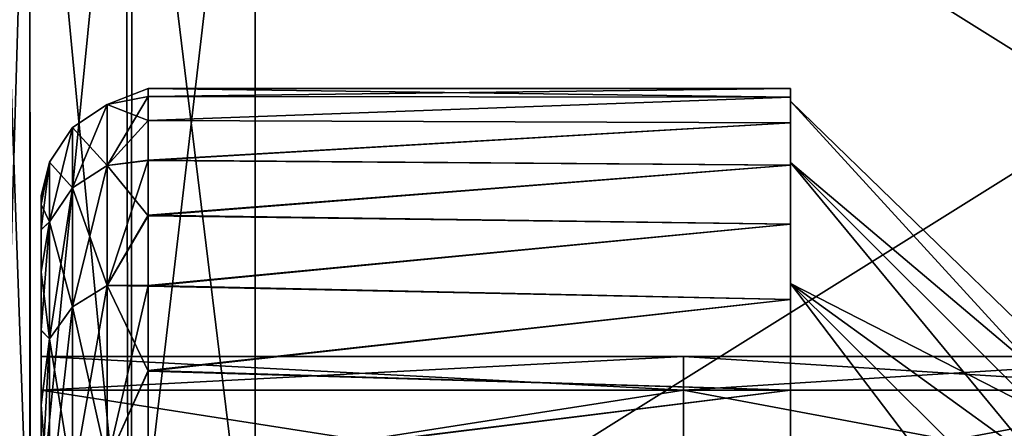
# Model space of a CAD drawing. Header units: metres. Extents: x -62 to 150, y -92 to 92.
# Tile 455 of 656: x -38.34 to -33.74, y 68.92 to 70.82. Entities that reach past the tile are written whole.
import ezdxf

# ---------------------------------------------------------------- set-up
doc = ezdxf.new("R2010")
doc.units = ezdxf.units.M
doc.layers.add('solid_500615', color=7, linetype='CONTINUOUS')

msp = doc.modelspace()

# ---------------------------------------------------------------- linework, layer by layer
at = {"layer": 'solid_500615'}
for points in [[(-37.814518, 72.848625, -8.91517), (-38.29158, 68.041939, -17.240604), (-38.292648, 72.742599, -9.098821)], [(-37.814518, 72.848625, -8.91517), (-37.818573, 67.93679, -17.42272), (-38.29158, 68.041939, -17.240604)], [(-37.239399, 67.892303, 3.160481), (-37.239399, 72.892303, -5.499773), (-37.844406, 72.843948, -5.41602)], [(-37.239399, 72.892303, -8.839519), (-37.239399, 67.892303, -17.499773), (-37.818573, 67.93679, -17.42272)], [(-37.814518, 72.848625, -8.91517), (-37.239399, 72.892303, -8.839519), (-37.818573, 67.93679, -17.42272)], [(-29.239401, 72.892303, -8.839519), (-37.239399, 67.892303, -17.499773), (-37.239399, 72.892303, -8.839519)], [(-29.239401, 72.892303, -8.839519), (-29.239401, 67.892303, -17.499773), (-37.239399, 67.892303, -17.499773)], [(-29.239401, 67.892303, 3.160481), (-37.239399, 72.892303, -5.499773), (-37.239399, 67.892303, 3.160481)], [(-29.239401, 67.892303, 3.160481), (-29.239401, 72.892303, -5.499773), (-37.239399, 72.892303, -5.499773)], [(-37.832546, 67.938667, 3.080184), (-37.844406, 72.843948, -5.41602), (-38.292225, 72.742577, -5.24044)], [(-37.832546, 67.938667, 3.080184), (-37.239399, 67.892303, 3.160481), (-37.844406, 72.843948, -5.41602)], [(-38.293022, 68.042015, 2.901177), (-38.292225, 72.742577, -5.24044), (-38.457378, 72.689407, -5.148342)], [(-38.292648, 72.742599, -9.098821), (-38.29158, 68.041939, -17.240604), (-38.428371, 68.08535, -17.165415)], [(-38.393566, 72.711212, -9.153175), (-38.292648, 72.742599, -9.098821), (-38.428371, 68.08535, -17.165415)], [(-37.832546, 67.938667, 3.080184), (-38.292225, 72.742577, -5.24044), (-38.293022, 68.042015, 2.901177)], [(-38.41515, 68.080482, 2.834547), (-38.293022, 68.042015, 2.901177), (-38.457378, 72.689407, -5.148342)], [(-37.930744, 70.426208, -8.033587), (-37.739399, 70.462929, -8.051224), (-37.739399, 70.5, -7.16658)], [(-37.930744, 70.426208, -6.305706), (-37.739399, 70.5, -7.16658), (-37.739399, 70.46241, -6.281959)], [(-37.930744, 70.426208, -8.033587), (-37.739399, 70.5, -7.16658), (-37.930744, 70.426208, -6.305706)], [(-37.930744, 70.141808, -9.7379), (-37.739399, 70.351463, -8.92954), (-37.739399, 70.462929, -8.051224)], [(-37.930744, 70.141808, -9.7379), (-37.739399, 70.462929, -8.051224), (-37.930744, 70.426208, -8.033587)], [(-37.930744, 70.426208, -6.305706), (-37.739399, 70.46241, -6.281959), (-37.739399, 70.350433, -5.403708)], [(-37.739399, 70.5, -7.16658), (-34.739399, 70.499939, -7.169646), (-34.739399, 70.460052, -6.254844)], [(-37.739399, 70.5, -7.16658), (-37.739399, 70.462929, -8.051224), (-34.739399, 70.499939, -7.169646)], [(-37.739399, 70.46241, -6.281959), (-37.739399, 70.5, -7.16658), (-34.739399, 70.460052, -6.254844)], [(-37.739399, 70.462929, -8.051224), (-34.739399, 70.460052, -8.084448), (-34.739399, 70.499939, -7.169646)], [(-37.739399, 70.462929, -8.051224), (-37.739399, 70.351463, -8.92954), (-34.739399, 70.460052, -8.084448)], [(-37.739399, 70.350433, -5.403708), (-37.739399, 70.46241, -6.281959), (-34.739399, 70.460052, -6.254844)], [(-37.739399, 70.351463, -8.92954), (-34.739399, 70.340424, -8.993213), (-34.739399, 70.460052, -8.084448)], [(-37.739399, 70.350433, -5.403708), (-34.739399, 70.460052, -6.254844), (-34.739399, 70.340424, -5.346079)], [(-34.739399, 70.460052, -6.254844), (-34.739399, 70.499939, -7.169646), (-34.739399, 70.460052, -8.084448)], [(-34.739399, 70.441521, -8.036138), (-34.739399, 70.460052, -8.084448), (-34.739399, 70.340424, -8.993213)], [(-34.739399, 70.441521, -8.036138), (-34.739399, 70.460052, -6.254844), (-34.739399, 70.460052, -8.084448)], [(-34.739399, 70.441452, -6.302281), (-34.739399, 70.340424, -5.346079), (-34.739399, 70.460052, -6.254844)], [(-34.739399, 70.441521, -8.036138), (-34.739399, 70.441452, -6.302281), (-34.739399, 70.460052, -6.254844)], [(-37.930744, 70.426208, -6.305706), (-38.093094, 70.318054, -6.314668), (-38.093094, 70.318054, -8.024624)], [(-37.930744, 70.426208, -6.305706), (-37.930744, 70.141808, -4.601392), (-38.093094, 70.318054, -6.314668)], [(-37.930744, 70.426208, -8.033587), (-38.093094, 70.318054, -8.024624), (-38.093094, 70.036606, -9.711259)], [(-37.930744, 70.426208, -8.033587), (-37.930744, 70.426208, -6.305706), (-38.093094, 70.318054, -8.024624)], [(-37.930744, 70.141808, -9.7379), (-37.930744, 70.426208, -8.033587), (-38.093094, 70.036606, -9.711259)], [(-37.930744, 70.426208, -6.305706), (-37.739399, 70.350433, -5.403708), (-37.930744, 70.141808, -4.601392)], [(-34.739399, 70.441521, -8.036138), (-33.5774, 69.173531, -8.789777), (-33.5774, 69.315498, -7.169213)], [(-34.739399, 70.155579, -9.746681), (-33.5774, 69.173531, -8.789777), (-34.739399, 70.441521, -8.036138)], [(-34.739399, 70.441521, -8.036138), (-33.5774, 69.315498, -7.169213), (-34.739399, 70.441452, -6.302281)], [(-34.739399, 70.155579, -9.746681), (-34.739399, 70.441521, -8.036138), (-34.739399, 70.340424, -8.993213)], [(-34.739399, 70.441452, -6.302281), (-33.5774, 69.315498, -7.169213), (-33.5774, 69.173378, -5.548654)], [(-34.739399, 70.441452, -6.302281), (-33.5774, 69.173378, -5.548654), (-34.739399, 70.155357, -4.591743)], [(-34.739399, 70.441452, -6.302281), (-34.739399, 70.155357, -4.591743), (-34.739399, 70.340424, -5.346079)], [(-37.930744, 70.141808, -9.7379), (-37.739399, 70.166435, -9.795223), (-37.739399, 70.351463, -8.92954)], [(-37.930744, 70.141808, -4.601392), (-37.739399, 70.350433, -5.403708), (-37.739399, 70.164894, -4.538132)], [(-37.739399, 70.351463, -8.92954), (-37.739399, 70.166435, -9.795223), (-34.739399, 70.340424, -8.993213)], [(-37.739399, 70.164894, -4.538132), (-37.739399, 70.350433, -5.403708), (-34.739399, 70.340424, -5.346079)], [(-37.739399, 70.166435, -9.795223), (-34.739399, 70.142128, -9.887367), (-34.739399, 70.340424, -8.993213)], [(-37.739399, 70.164894, -4.538132), (-34.739399, 70.340424, -5.346079), (-34.739399, 70.142128, -4.451925)], [(-34.739399, 70.155579, -9.746681), (-34.739399, 70.340424, -8.993213), (-34.739399, 70.142128, -9.887367)], [(-34.739399, 70.155357, -4.591743), (-34.739399, 70.142128, -4.451925), (-34.739399, 70.340424, -5.346079)], [(-38.093094, 70.318054, -6.314668), (-38.201492, 70.156174, -6.328082), (-38.201492, 70.156174, -8.01121)], [(-38.093094, 70.318054, -6.314668), (-38.093094, 70.036606, -4.628033), (-38.201492, 70.156174, -6.328082)], [(-38.093094, 70.318054, -8.024624), (-38.201492, 70.156174, -8.01121), (-38.201492, 69.879135, -9.671383)], [(-38.093094, 70.318054, -8.024624), (-38.093094, 70.318054, -6.314668), (-38.201492, 70.156174, -8.01121)], [(-38.093094, 70.036606, -9.711259), (-38.093094, 70.318054, -8.024624), (-38.201492, 69.879135, -9.671383)], [(-37.930744, 70.141808, -4.601392), (-38.093094, 70.036606, -4.628033), (-38.093094, 70.318054, -6.314668)], [(-38.201492, 70.156174, -6.328082), (-38.239399, 69.960007, -6.277319), (-38.239399, 70, -7.166779)], [(-38.201492, 70.156174, -6.328082), (-38.201492, 69.879135, -4.667909), (-38.239399, 69.960007, -6.277319)], [(-38.201492, 70.156174, -8.01121), (-38.239399, 70, -7.166779), (-38.239399, 69.960518, -8.056262)], [(-38.201492, 70.156174, -8.01121), (-38.201492, 70.156174, -6.328082), (-38.239399, 70, -7.166779)], [(-38.201492, 70.156174, -8.01121), (-38.239399, 69.960518, -8.056262), (-38.239399, 69.842422, -8.937629)], [(-38.201492, 69.879135, -9.671383), (-38.201492, 70.156174, -8.01121), (-38.239399, 69.842422, -8.937629)], [(-38.093094, 70.036606, -4.628033), (-38.201492, 69.879135, -4.667909), (-38.201492, 70.156174, -6.328082)], [(-37.930744, 70.141808, -4.601392), (-37.930744, 69.580765, -2.967133), (-38.093094, 70.036606, -4.628033)], [(-37.930744, 70.141808, -9.7379), (-38.093094, 70.036606, -9.711259), (-38.093094, 69.481377, -11.328565)], [(-37.930744, 69.580765, -11.372159), (-37.930744, 70.141808, -9.7379), (-38.093094, 69.481377, -11.328565)], [(-37.930744, 69.580765, -11.372159), (-37.739399, 69.909088, -10.642399), (-37.739399, 70.166435, -9.795223)], [(-37.930744, 69.580765, -11.372159), (-37.739399, 70.166435, -9.795223), (-37.930744, 70.141808, -9.7379)], [(-37.930744, 70.141808, -4.601392), (-37.739399, 70.164894, -4.538132), (-37.739399, 69.907051, -3.691102)], [(-37.930744, 70.141808, -4.601392), (-37.739399, 69.907051, -3.691102), (-37.930744, 69.580765, -2.967133)], [(-37.739399, 70.166435, -9.795223), (-37.739399, 69.909088, -10.642399), (-34.739399, 70.142128, -9.887367)], [(-37.739399, 69.907051, -3.691102), (-37.739399, 70.164894, -4.538132), (-34.739399, 70.142128, -4.451925)], [(-37.739399, 69.909088, -10.642399), (-34.739399, 69.866844, -10.760552), (-34.739399, 70.142128, -9.887367)], [(-37.739399, 69.907051, -3.691102), (-34.739399, 70.142128, -4.451925), (-34.739399, 69.866844, -3.578739)], [(-34.739399, 70.155579, -9.746681), (-33.5774, 68.996948, -9.584892), (-33.5774, 69.173531, -8.789777)], [(-34.739399, 69.590988, -11.387531), (-33.5774, 68.996948, -9.584892), (-34.739399, 70.155579, -9.746681)], [(-34.739399, 70.155579, -9.746681), (-34.739399, 70.142128, -9.887367), (-34.739399, 69.866844, -10.760552)], [(-34.739399, 69.590988, -11.387531), (-34.739399, 70.155579, -9.746681), (-34.739399, 69.866844, -10.760552)], [(-34.739399, 70.155357, -4.591743), (-33.5774, 69.173378, -5.548654), (-33.5774, 68.996719, -4.753545)], [(-34.739399, 70.155357, -4.591743), (-33.5774, 68.996719, -4.753545), (-33.5774, 68.751137, -3.976503)], [(-34.739399, 70.155357, -4.591743), (-33.5774, 68.751137, -3.976503), (-34.739399, 69.590622, -2.950929)], [(-34.739399, 70.155357, -4.591743), (-34.739399, 69.590622, -2.950929), (-34.739399, 70.142128, -4.451925)], [(-34.739399, 69.590622, -2.950929), (-34.739399, 69.866844, -3.578739), (-34.739399, 70.142128, -4.451925)], [(-38.239399, 69.960518, -8.056262), (-38.239399, 70, -7.166779), (-38.239399, 69.960007, -6.277319)], [(-38.093094, 70.036606, -4.628033), (-38.093094, 69.481377, -3.010727), (-38.201492, 69.879135, -4.667909)], [(-38.093094, 70.036606, -9.711259), (-38.201492, 69.879135, -9.671383), (-38.201492, 69.332626, -11.263315)], [(-38.093094, 69.481377, -11.328565), (-38.093094, 70.036606, -9.711259), (-38.201492, 69.332626, -11.263315)], [(-37.930744, 69.580765, -2.967133), (-38.093094, 69.481377, -3.010727), (-38.093094, 70.036606, -4.628033)], [(-38.239399, 69.842422, -8.937629), (-38.239399, 69.960518, -8.056262), (-38.239399, 69.960007, -6.277319)], [(-38.239399, 69.842422, -8.937629), (-38.239399, 69.960007, -6.277319), (-38.239399, 69.841408, -5.396019)], [(-38.201492, 69.879135, -4.667909), (-38.239399, 69.841408, -5.396019), (-38.239399, 69.960007, -6.277319)], [(-37.930744, 69.580765, -11.372159), (-37.739399, 69.581207, -11.465053), (-37.739399, 69.909088, -10.642399)], [(-37.930744, 69.580765, -2.967133), (-37.739399, 69.907051, -3.691102), (-37.739399, 69.57869, -2.868633)], [(-37.739399, 69.909088, -10.642399), (-37.739399, 69.581207, -11.465053), (-34.739399, 69.866844, -10.760552)], [(-37.739399, 69.57869, -2.868633), (-37.739399, 69.907051, -3.691102), (-34.739399, 69.866844, -3.578739)], [(-38.201492, 69.879135, -4.667909), (-38.239399, 69.644516, -4.527164), (-38.239399, 69.841408, -5.396019)], [(-38.201492, 69.879135, -4.667909), (-38.201492, 69.332626, -3.075977), (-38.239399, 69.644516, -4.527164)], [(-38.201492, 69.879135, -9.671383), (-38.239399, 69.842422, -8.937629), (-38.239399, 69.646034, -9.806594)], [(-38.201492, 69.879135, -9.671383), (-38.239399, 69.646034, -9.806594), (-38.239399, 69.373482, -10.653295)], [(-38.201492, 69.332626, -11.263315), (-38.201492, 69.879135, -9.671383), (-38.239399, 69.373482, -10.653295)], [(-38.093094, 69.481377, -3.010727), (-38.201492, 69.332626, -3.075977), (-38.201492, 69.879135, -4.667909)], [(-37.739399, 69.581207, -11.465053), (-34.739399, 69.516197, -11.607218), (-34.739399, 69.866844, -10.760552)], [(-37.739399, 69.57869, -2.868633), (-34.739399, 69.866844, -3.578739), (-34.739399, 69.516197, -2.732074)], [(-34.739399, 69.590988, -11.387531), (-34.739399, 69.866844, -10.760552), (-34.739399, 69.516197, -11.607218)], [(-34.739399, 69.590622, -2.950929), (-34.739399, 69.516197, -2.732074), (-34.739399, 69.866844, -3.578739)], [(-38.239399, 69.646034, -9.806594), (-38.239399, 69.842422, -8.937629), (-38.239399, 69.841408, -5.396019)], [(-38.239399, 69.646034, -9.806594), (-38.239399, 69.841408, -5.396019), (-38.239399, 69.644516, -4.527164)], [(-38.239399, 69.373482, -10.653295), (-38.239399, 69.646034, -9.806594), (-38.239399, 69.644516, -4.527164)], [(-38.239399, 69.373482, -10.653295), (-38.239399, 69.644516, -4.527164), (-38.239399, 69.371475, -3.680612)], [(-38.201492, 69.332626, -3.075977), (-38.239399, 69.371475, -3.680612), (-38.239399, 69.644516, -4.527164)], [(-34.739399, 69.590988, -11.387531), (-33.5774, 68.438896, -11.114714), (-33.5774, 68.751442, -10.361951)], [(-34.739399, 68.763908, -12.911776), (-33.5774, 68.438896, -11.114714), (-34.739399, 69.590988, -11.387531)], [(-34.739399, 69.590988, -11.387531), (-33.5774, 68.751442, -10.361951), (-33.5774, 68.996948, -9.584892)], [(-34.739399, 69.590988, -11.387531), (-34.739399, 69.516197, -11.607218), (-34.739399, 69.093094, -12.419845)], [(-34.739399, 68.763908, -12.911776), (-34.739399, 69.590988, -11.387531), (-34.739399, 69.093094, -12.419845)], [(-34.739399, 69.590622, -2.950929), (-33.5774, 68.751137, -3.976503), (-33.5774, 68.438522, -3.223772)], [(-34.739399, 69.590622, -2.950929), (-33.5774, 68.438522, -3.223772), (-33.5774, 68.061378, -2.501383)], [(-34.739399, 69.590622, -2.950929), (-33.5774, 68.061378, -2.501383), (-34.739399, 68.763428, -1.426786)], [(-34.739399, 69.590622, -2.950929), (-34.739399, 68.763428, -1.426786), (-34.739399, 69.516197, -2.732074)], [(-37.930744, 69.580765, -2.967133), (-37.930744, 68.758385, -1.447507), (-38.093094, 69.481377, -3.010727)], [(-37.930744, 69.580765, -11.372159), (-38.093094, 69.481377, -11.328565), (-38.093094, 68.667534, -12.832427)], [(-37.930744, 68.758385, -12.891785), (-37.930744, 69.580765, -11.372159), (-38.093094, 68.667534, -12.832427)], [(-37.930744, 68.758385, -12.891785), (-37.739399, 69.184975, -12.257499), (-37.739399, 69.581207, -11.465053)], [(-37.930744, 68.758385, -12.891785), (-37.739399, 69.581207, -11.465053), (-37.930744, 69.580765, -11.372159)], [(-37.930744, 69.580765, -2.967133), (-37.739399, 69.57869, -2.868633), (-37.739399, 69.181999, -2.076422)], [(-37.930744, 69.580765, -2.967133), (-37.739399, 69.181999, -2.076422), (-37.930744, 68.758385, -1.447507)], [(-37.739399, 69.581207, -11.465053), (-37.739399, 69.184975, -12.257499), (-34.739399, 69.516197, -11.607218)], [(-37.739399, 69.181999, -2.076422), (-37.739399, 69.57869, -2.868633), (-34.739399, 69.516197, -2.732074)], [(-37.739399, 69.184975, -12.257499), (-34.739399, 69.093094, -12.419845), (-34.739399, 69.516197, -11.607218)], [(-37.739399, 69.181999, -2.076422), (-34.739399, 69.516197, -2.732074), (-34.739399, 69.093094, -1.919447)], [(-34.739399, 68.763428, -1.426786), (-34.739399, 69.093094, -1.919447), (-34.739399, 69.516197, -2.732074)], [(-38.093094, 69.481377, -3.010727), (-38.093094, 68.667534, -1.506865), (-38.201492, 69.332626, -3.075977)], [(-38.093094, 69.481377, -11.328565), (-38.201492, 69.332626, -11.263315), (-38.201492, 68.531548, -12.743583)], [(-38.093094, 68.667534, -12.832427), (-38.093094, 69.481377, -11.328565), (-38.201492, 68.531548, -12.743583)], [(-37.930744, 68.758385, -1.447507), (-38.093094, 68.667534, -1.506865), (-38.093094, 69.481377, -3.010727)], [(-38.239399, 69.026611, -11.473149), (-38.239399, 69.373482, -10.653295), (-38.239399, 69.371475, -3.680612)], [(-38.201492, 69.332626, -11.263315), (-38.239399, 69.373482, -10.653295), (-38.239399, 69.026611, -11.473149)], [(-38.239399, 69.026611, -11.473149), (-38.239399, 69.371475, -3.680612), (-38.239399, 69.024132, -2.86095)], [(-38.201492, 69.332626, -3.075977), (-38.239399, 69.024132, -2.86095), (-38.239399, 69.371475, -3.680612)], [(-38.201492, 69.332626, -3.075977), (-38.201492, 68.531548, -1.595709), (-38.239399, 69.024132, -2.86095)], [(-38.201492, 69.332626, -11.263315), (-38.239399, 69.026611, -11.473149), (-38.239399, 68.607437, -12.259804)], [(-38.201492, 68.531548, -12.743583), (-38.201492, 69.332626, -11.263315), (-38.239399, 68.607437, -12.259804)], [(-38.093094, 68.667534, -1.506865), (-38.201492, 68.531548, -1.595709), (-38.201492, 69.332626, -3.075977)], [(-38.239399, 69.25, -7.169646), (-35.239399, 69.25, -7.169646), (-35.239399, 69.092537, -8.868834)], [(-38.239399, 69.092537, -5.470457), (-35.239399, 69.092537, -5.470457), (-35.239399, 69.25, -7.169646)], [(-38.239399, 69.092537, -5.470457), (-35.239399, 69.25, -7.169646), (-38.239399, 69.25, -7.169646)], [(-38.239399, 69.092537, -8.868834), (-38.239399, 69.25, -7.169646), (-35.239399, 69.092537, -8.868834)], [(-38.239399, 69.092537, -8.868834), (-38.239399, 67.099998, -7.169646), (-38.239399, 69.25, -7.169646)], [(-38.239399, 66.944839, -5.693822), (-38.239399, 69.25, -7.169646), (-38.239399, 67.099998, -7.169646)], [(-38.239399, 66.944839, -5.693822), (-38.239399, 69.092537, -5.470457), (-38.239399, 69.25, -7.169646)], [(-35.239399, 69.092514, -8.869275), (-35.239399, 65.5, -7.169646), (-35.239399, 69.25, -7.169646)], [(-35.239399, 65.362083, -5.945701), (-35.239399, 69.25, -7.169646), (-35.239399, 65.5, -7.169646)], [(-35.239399, 65.362083, -5.945701), (-35.239399, 69.092514, -5.470016), (-35.239399, 69.25, -7.169646)], [(-32.739399, 69.25, -7.169646), (-35.239399, 69.25, -7.169646), (-35.239399, 69.092514, -5.470016)], [(-32.739399, 69.092514, -8.869275), (-35.239399, 69.092514, -8.869275), (-35.239399, 69.25, -7.169646)], [(-32.739399, 69.25, -7.169646), (-32.739399, 69.092514, -8.869275), (-35.239399, 69.25, -7.169646)], [(-32.739399, 69.092514, -5.470016), (-32.739399, 69.25, -7.169646), (-35.239399, 69.092514, -5.470016)], [(-35.239399, 64.617401, -8.283158), (-35.239399, 69.092537, -8.868834), (-35.239399, 69.25, -7.169646)], [(-35.239399, 64.75, -7.169646), (-35.239399, 69.25, -7.169646), (-35.239399, 69.092537, -5.470457)], [(-35.239399, 64.75, -7.169646), (-35.239399, 64.617401, -8.283158), (-35.239399, 69.25, -7.169646)], [(-37.930744, 68.758385, -12.891785), (-37.739399, 68.72345, -13.013565), (-37.739399, 69.184975, -12.257499)], [(-37.930744, 68.758385, -1.447507), (-37.739399, 69.181999, -2.076422), (-37.739399, 68.720039, -1.320636)], [(-37.739399, 69.184975, -12.257499), (-37.739399, 68.72345, -13.013565), (-34.739399, 69.093094, -12.419845)], [(-37.739399, 68.720039, -1.320636), (-37.739399, 69.181999, -2.076422), (-34.739399, 69.093094, -1.919447)], [(-38.239399, 69.092537, -8.868834), (-35.239399, 69.092537, -8.868834), (-35.239399, 68.625298, -10.511022)], [(-38.239399, 69.092537, -8.868834), (-35.239399, 68.625298, -10.511022), (-38.239399, 68.625298, -10.511022)], [(-38.239399, 68.625298, -3.82827), (-35.239399, 68.625298, -3.82827), (-35.239399, 69.092537, -5.470457)], [(-38.239399, 68.625298, -3.82827), (-35.239399, 69.092537, -5.470457), (-38.239399, 69.092537, -5.470457)], [(-38.239399, 69.092537, -8.868834), (-38.239399, 66.485962, -10.057755), (-38.239399, 66.944839, -8.64547)], [(-38.239399, 69.092537, -8.868834), (-38.239399, 68.625298, -10.511022), (-38.239399, 66.485962, -10.057755)], [(-38.239399, 69.092537, -8.868834), (-38.239399, 66.944839, -8.64547), (-38.239399, 67.099998, -7.169646)], [(-38.239399, 66.485962, -4.281537), (-38.239399, 68.625298, -3.82827), (-38.239399, 69.092537, -5.470457)], [(-38.239399, 66.944839, -5.693822), (-38.239399, 66.485962, -4.281537), (-38.239399, 69.092537, -5.470457)], [(-37.739399, 68.72345, -13.013565), (-34.739399, 68.601181, -13.191986), (-34.739399, 69.093094, -12.419845)], [(-37.739399, 68.720039, -1.320636), (-34.739399, 69.093094, -1.919447), (-34.739399, 68.601181, -1.147306)], [(-35.239399, 63.561459, -10.312606), (-35.239399, 68.625298, -10.511022), (-35.239399, 69.092537, -8.868834)], [(-35.239399, 64.214455, -9.360721), (-35.239399, 63.561459, -10.312606), (-35.239399, 69.092537, -8.868834)], [(-35.239399, 64.617401, -8.283158), (-35.239399, 64.214455, -9.360721), (-35.239399, 69.092537, -8.868834)], [(-35.239399, 64.214554, -4.978758), (-35.239399, 69.092537, -5.470457), (-35.239399, 68.625298, -3.82827)], [(-35.239399, 64.617432, -6.056253), (-35.239399, 64.75, -7.169646), (-35.239399, 69.092537, -5.470457)], [(-35.239399, 64.214554, -4.978758), (-35.239399, 64.617432, -6.056253), (-35.239399, 69.092537, -5.470457)], [(-35.239399, 69.092514, -8.869275), (-35.239399, 64.955269, -9.556118), (-35.239399, 65.362083, -8.393591)], [(-35.239399, 69.092514, -8.869275), (-35.239399, 68.625397, -10.511048), (-35.239399, 64.955269, -9.556118)], [(-35.239399, 69.092514, -8.869275), (-35.239399, 65.362083, -8.393591), (-35.239399, 65.5, -7.169646)], [(-35.239399, 64.955269, -4.783174), (-35.239399, 68.625397, -3.828244), (-35.239399, 69.092514, -5.470016)], [(-32.739399, 69.092514, -5.470016), (-35.239399, 69.092514, -5.470016), (-35.239399, 68.625397, -3.828244)], [(-35.239399, 65.362083, -5.945701), (-35.239399, 64.955269, -4.783174), (-35.239399, 69.092514, -5.470016)], [(-32.739399, 69.092514, -5.470016), (-35.239399, 68.625397, -3.828244), (-32.739399, 68.625397, -3.828244)], [(-32.739399, 68.625397, -10.511048), (-35.239399, 68.625397, -10.511048), (-35.239399, 69.092514, -8.869275)], [(-32.739399, 69.092514, -8.869275), (-32.739399, 68.625397, -10.511048), (-35.239399, 69.092514, -8.869275)], [(-34.739399, 68.763908, -12.911776), (-34.739399, 69.093094, -12.419845), (-34.739399, 68.601181, -13.191986)], [(-34.739399, 68.763428, -1.426786), (-34.739399, 68.601181, -1.147306), (-34.739399, 69.093094, -1.919447)], [(-38.239399, 68.863441, -6.363947), (-38.239399, 69.026611, -11.473149), (-38.239399, 69.024132, -2.86095)], [(-38.239399, 68.863037, -7.979808), (-38.239399, 68.607437, -12.259804), (-38.239399, 69.026611, -11.473149)], [(-38.239399, 68.863441, -6.363947), (-38.239399, 68.863037, -7.979808), (-38.239399, 69.026611, -11.473149)], [(-38.239399, 68.863441, -6.363947), (-38.239399, 69.024132, -2.86095), (-38.239399, 68.604507, -2.074539)], [(-38.201492, 68.531548, -1.595709), (-38.239399, 68.604507, -2.074539), (-38.239399, 69.024132, -2.86095)]]:
    msp.add_3dface(points, dxfattribs=at)

doc.saveas('drawing.dxf')
